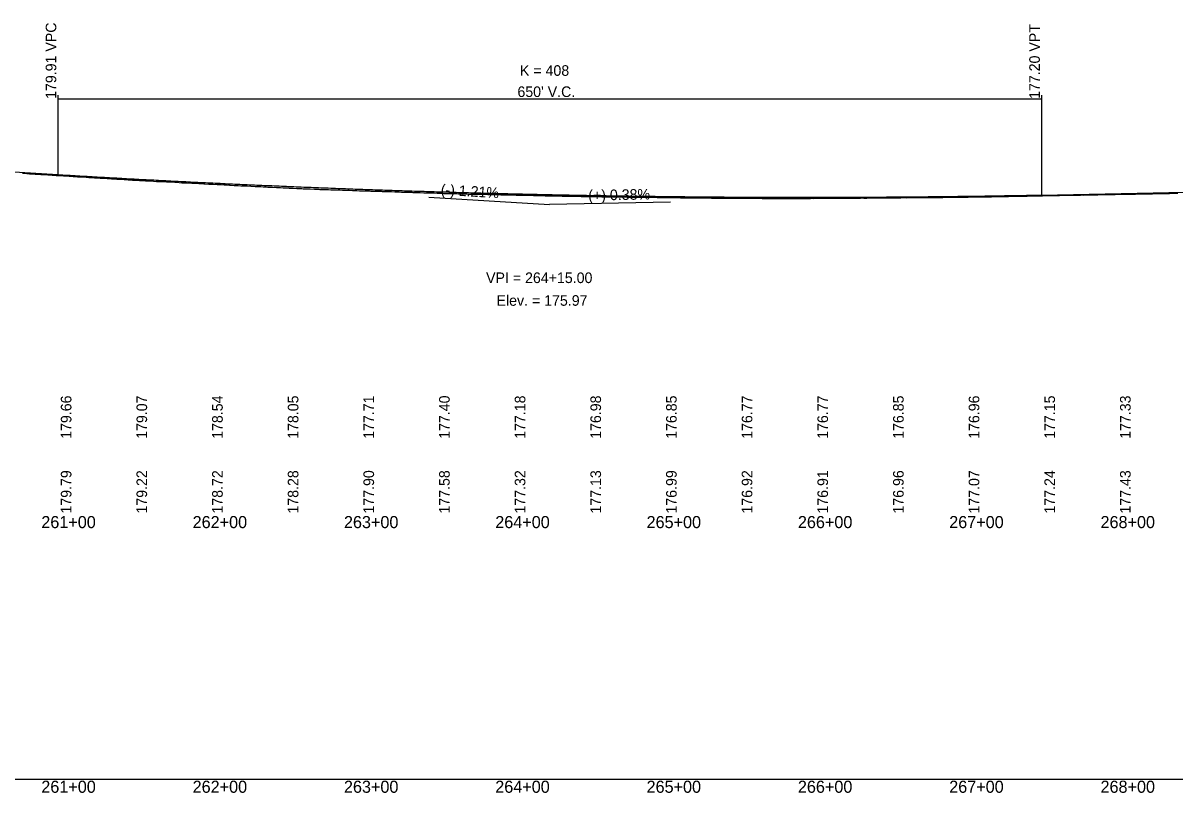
# Model space of a CAD drawing. Extents: x 1838386 to 1955906, y 719739 to 834437.
# Drawn here: x 1903430 to 1904191, y 825624 to 826133 of the extents above; entities that cross this region are included whole.
import ezdxf

# ---------------------------------------------------------------- set-up
doc = ezdxf.new("R2010")
doc.units = 0
for name, color, linetype in [('RD_DDB_GradeTX', 7, 'Continuous'), ('RD_DDB_Profile_EX', 7, 'Continuous'), ('RD_DDB_Profile_Lbl', 7, 'Continuous'), ('RD_DDB_Profile_PR', 7, 'Continuous'), ('RD_DDB_StaTX', 7, 'Continuous'), ('RD_DDB_StripGrade', 7, 'Continuous'), ('RD_DDB_VCLbl', 7, 'Continuous'), ('RD_GPK_Profile_Cell', 7, 'Continuous')]:
    doc.layers.add(name, color=color, linetype=linetype)

msp = doc.modelspace()

# ---------------------------------------------------------------- linework, layer by layer
at = {"layer": 'RD_DDB_GradeTX'}
for p in [(1903698.23, 826017.78), (1903858.07, 826014.46)]:
    msp.add_line(p, (1903778.08, 826012.94), dxfattribs=at)
at = {"layer": 'RD_DDB_Profile_EX'}
for points in [[(1903429.73, 826033.47), (1903432.66, 826033.32), (1903434.45, 826033.16), (1903435.3, 826033.13), (1903436.33, 826033.05), (1903438.1, 826032.99), (1903438.44, 826032.97), (1903440.06, 826032.81), (1903440.91, 826032.79), (1903441.9, 826032.73), (1903443.74, 826032.65), (1903446.51, 826032.45), (1903449.44, 826032.29), (1903452.09, 826032.1), (1903455.15, 826031.94), (1903456.81, 826031.79), (1903457.69, 826031.77), (1903458.65, 826031.7), (1903460.52, 826031.6), (1903463.29, 826031.41), (1903466.16, 826031.24), (1903468.86, 826031.05), (1903471.86, 826030.9), (1903473.57, 826030.75), (1903474.47, 826030.73), (1903475.41, 826030.66), (1903477.41, 826030.56), (1903480.07, 826030.38), (1903480.99, 826030.32), (1903482.92, 826030.22), (1903485.65, 826030.04), (1903488.59, 826029.9), (1903490.33, 826029.74), (1903491.25, 826029.71), (1903492.18, 826029.65), (1903494.18, 826029.56), (1903496.86, 826029.37), (1903499.64, 826029.24), (1903501.51, 826029.07), (1903502.43, 826029.04), (1903505.35, 826028.91), (1903507.1, 826028.77), (1903508.03, 826028.75), (1903508.95, 826028.69), (1903511.02, 826028.6), (1903513.63, 826028.43), (1903516.42, 826028.31), (1903518.26, 826028.16), (1903519.21, 826028.14), (1903520.14, 826028.09), (1903522.05, 826028.02), (1903524.81, 826027.85), (1903525.73, 826027.8), (1903527.74, 826027.73), (1903530.4, 826027.55), (1903533.2, 826027.42), (1903535, 826027.28), (1903536, 826027.26), (1903536.9, 826027.21), (1903538.87, 826027.14), (1903541.6, 826026.98), (1903544.39, 826026.85), (1903546.19, 826026.7), (1903547.19, 826026.69), (1903548.04, 826026.64), (1903549.67, 826026.57)], [(1903549.67, 826026.57), (1903550, 826026.55), (1903550.32, 826026.54), (1903552.78, 826026.39), (1903553.63, 826026.34), (1903555.77, 826026.26), (1903558.38, 826026.1), (1903561.16, 826025.99), (1903562.98, 826025.84), (1903563.97, 826025.82), (1903564.83, 826025.77), (1903566.48, 826025.71), (1903566.78, 826025.69), (1903567.08, 826025.68), (1903569.56, 826025.52), (1903572.36, 826025.4), (1903574.12, 826025.27), (1903575.16, 826025.25), (1903576.02, 826025.2), (1903578.13, 826025.13), (1903580.75, 826024.97), (1903583.54, 826024.83), (1903585.31, 826024.71), (1903586.35, 826024.69), (1903587.15, 826024.65), (1903588.69, 826024.59), (1903589.15, 826024.56), (1903590.88, 826024.44), (1903591.94, 826024.41), (1903592.75, 826024.37), (1903594.43, 826024.31), (1903594.75, 826024.29), (1903595.06, 826024.28), (1903597.53, 826024.13), (1903600.31, 826024.02), (1903602.1, 826023.89), (1903603.12, 826023.87), (1903603.93, 826023.82), (1903605.46, 826023.78), (1903605.94, 826023.75), (1903606.42, 826023.73), (1903608.72, 826023.61), (1903611.05, 826023.52), (1903611.52, 826023.49), (1903613.25, 826023.36), (1903614.32, 826023.35), (1903615.13, 826023.31), (1903617.13, 826023.24), (1903617.43, 826023.23), (1903619.91, 826023.11), (1903622.71, 826023.02), (1903624.42, 826022.91), (1903625.51, 826022.9), (1903626.26, 826022.87), (1903627.73, 826022.84), (1903628.3, 826022.81), (1903629.99, 826022.7), (1903631.11, 826022.7), (1903631.88, 826022.67), (1903633.46, 826022.64), (1903633.9, 826022.62), (1903634.32, 826022.61), (1903636.68, 826022.51), (1903639.47, 826022.44), (1903641.21, 826022.34), (1903642.28, 826022.34), (1903643.05, 826022.31), (1903644.5, 826022.29), (1903645.1, 826022.26), (1903645.7, 826022.25), (1903647.88, 826022.16), (1903650.08, 826022.1), (1903650.67, 826022.07), (1903652.36, 826021.98), (1903653.48, 826021.97), (1903654.26, 826021.94), (1903655.86, 826021.93), (1903656.28, 826021.91), (1903657.99, 826021.8), (1903659.07, 826021.8), (1903659.84, 826021.77), (1903661.31, 826021.73), (1903661.87, 826021.71), (1903663.52, 826021.63), (1903664.66, 826021.64), (1903666.76, 826021.58), (1903667.45, 826021.55), (1903669.11, 826021.44), (1903670.25, 826021.44), (1903670.99, 826021.41), (1903672.53, 826021.39), (1903673.06, 826021.36), (1903673.58, 826021.35), (1903675.85, 826021.26), (1903678.13, 826021.2), (1903678.63, 826021.18), (1903680.3, 826021.09), (1903681.45, 826021.08), (1903682.14, 826021.05), (1903683.47, 826021.03), (1903684.25, 826020.99)], [(1903684.25, 826020.99), (1903684.98, 826020.98), (1903687.04, 826020.9), (1903687.75, 826020.88), (1903689.2, 826020.85), (1903689.84, 826020.82), (1903690.45, 826020.81), (1903692.62, 826020.73), (1903694.88, 826020.67), (1903695.41, 826020.65), (1903697.07, 826020.55), (1903698.22, 826020.56), (1903698.91, 826020.53), (1903700.22, 826020.51), (1903701.03, 826020.47), (1903701.83, 826020.46), (1903703.82, 826020.39), (1903705.88, 826020.35), (1903706.62, 826020.31), (1903708.26, 826020.22), (1903709.41, 826020.22), (1903711.62, 826020.18), (1903712.2, 826020.16), (1903713.85, 826020.07), (1903715.01, 826020.07), (1903715.69, 826020.05), (1903716.98, 826020.03), (1903717.81, 826020), (1903718.62, 826019.99), (1903720.59, 826019.92), (1903722.56, 826019.88), (1903723.4, 826019.85), (1903725.01, 826019.77), (1903726.19, 826019.78), (1903726.9, 826019.76), (1903728.35, 826019.75), (1903728.99, 826019.73), (1903729.68, 826019.72), (1903731.78, 826019.66), (1903732.46, 826019.64), (1903733.78, 826019.63), (1903734.58, 826019.6), (1903735.42, 826019.59), (1903737.37, 826019.51), (1903739.23, 826019.48), (1903739.86, 826019.45), (1903740.17, 826019.45), (1903741.76, 826019.38), (1903742.98, 826019.39), (1903743.65, 826019.38), (1903745.06, 826019.36), (1903745.77, 826019.34), (1903746.53, 826019.34), (1903748.58, 826019.29), (1903750.51, 826019.26), (1903751.36, 826019.23), (1903752.93, 826019.14), (1903754.16, 826019.15), (1903754.77, 826019.14), (1903755.95, 826019.12), (1903756.63, 826019.08), (1903756.96, 826019.08), (1903758.52, 826019.04), (1903759.76, 826019.06), (1903760.41, 826019.04), (1903761.73, 826019.02), (1903762.56, 826018.99), (1903763.39, 826018.99), (1903765.35, 826018.94), (1903767.34, 826018.9), (1903768.13, 826018.86), (1903769.71, 826018.78), (1903770.96, 826018.79), (1903771.55, 826018.77), (1903772.67, 826018.75), (1903773.75, 826018.7), (1903775.27, 826018.65), (1903776.54, 826018.67), (1903777.15, 826018.65), (1903778.43, 826018.64), (1903779.34, 826018.61), (1903780.22, 826018.6), (1903782.13, 826018.56), (1903784.08, 826018.52), (1903784.92, 826018.49), (1903786.47, 826018.43), (1903787.73, 826018.45), (1903788.31, 826018.44), (1903789.4, 826018.42), (1903790.55, 826018.38), (1903791.64, 826018.38), (1903793.33, 826018.34), (1903795.09, 826018.32), (1903796.11, 826018.28), (1903797.08, 826018.28), (1903798.91, 826018.24), (1903799.54, 826018.23), (1903800.84, 826018.22), (1903801.71, 826018.19), (1903803.25, 826018.13), (1903804.51, 826018.15)], [(1903804.51, 826018.15), (1903805.1, 826018.14), (1903806.2, 826018.13), (1903807.32, 826018.09), (1903808.45, 826018.09), (1903810.1, 826018.07), (1903811.75, 826018.05), (1903812.52, 826018.01), (1903812.89, 826018.01), (1903814.41, 826017.96), (1903815.7, 826017.99), (1903816.3, 826017.98), (1903817.55, 826017.97), (1903818.5, 826017.94), (1903819.51, 826017.95), (1903821.3, 826017.92), (1903823.01, 826017.91), (1903823.72, 826017.88), (1903824.08, 826017.88), (1903825.57, 826017.83), (1903826.88, 826017.86), (1903827.41, 826017.86), (1903828.43, 826017.85), (1903829.27, 826017.81), (1903829.68, 826017.81), (1903831.16, 826017.76), (1903832.48, 826017.8), (1903833.05, 826017.79), (1903834.2, 826017.78), (1903835.27, 826017.75), (1903836.32, 826017.76), (1903838.06, 826017.73), (1903839.87, 826017.71), (1903840.52, 826017.68), (1903840.86, 826017.69), (1903842.36, 826017.64), (1903843.67, 826017.66), (1903844.2, 826017.66), (1903845.2, 826017.64), (1903846.47, 826017.6), (1903847.72, 826017.6), (1903849.26, 826017.58), (1903850.8, 826017.56), (1903851.64, 826017.52), (1903852.06, 826017.53), (1903853.53, 826017.49), (1903854.86, 826017.52), (1903855.42, 826017.51), (1903856.59, 826017.5), (1903857.66, 826017.46), (1903858.78, 826017.46), (1903860.45, 826017.44), (1903862.05, 826017.41), (1903862.84, 826017.38), (1903863.24, 826017.38), (1903864.68, 826017.34), (1903866.05, 826017.37), (1903866.53, 826017.36), (1903867.46, 826017.35), (1903868.39, 826017.31), (1903868.84, 826017.32), (1903870.15, 826017.33), (1903871.64, 826017.32), (1903873.19, 826017.3), (1903874.02, 826017.25), (1903874.43, 826017.26), (1903875.62, 826017.26), (1903877.23, 826017.25), (1903878.89, 826017.23), (1903880.03, 826017.2), (1903881.48, 826017.17), (1903882.82, 826017.19), (1903884.34, 826017.18), (1903885.19, 826017.14), (1903885.62, 826017.15), (1903887.03, 826017.11), (1903888.42, 826017.15), (1903888.88, 826017.15), (1903889.76, 826017.13), (1903890.74, 826017.09), (1903891.22, 826017.09), (1903892.61, 826017.1), (1903894.01, 826017.09), (1903895.46, 826017.07), (1903896.36, 826017.03), (1903896.81, 826017.04), (1903898.24, 826017), (1903899.61, 826017.04), (1903900.13, 826017.03), (1903901.19, 826017.03), (1903902.41, 826017), (1903903.66, 826017.01), (1903905.19, 826016.99), (1903906.7, 826016.99), (1903907.55, 826016.97), (1903907.99, 826016.97), (1903909.4, 826016.93), (1903910.8, 826016.97), (1903911.24, 826016.96), (1903912.08, 826016.96), (1903913.6, 826016.93)], [(1903913.6, 826016.93), (1903915.07, 826016.95), (1903916.38, 826016.94), (1903917.68, 826016.93), (1903918.67, 826016.89), (1903919.17, 826016.9), (1903920.56, 826016.88), (1903921.98, 826016.92), (1903922.45, 826016.92), (1903923.41, 826016.91), (1903924.78, 826016.89), (1903926.1, 826016.91), (1903927.56, 826016.91), (1903929.07, 826016.9), (1903929.92, 826016.87), (1903930.36, 826016.87), (1903931.77, 826016.86), (1903933.17, 826016.9), (1903934.5, 826016.9), (1903935.47, 826016.88), (1903935.97, 826016.89), (1903937.32, 826016.87), (1903938.77, 826016.92), (1903939.17, 826016.92), (1903939.94, 826016.91), (1903941.57, 826016.89), (1903943.15, 826016.91), (1903944.35, 826016.91), (1903945.58, 826016.91), (1903946.63, 826016.88), (1903947.15, 826016.89), (1903948.51, 826016.88), (1903949.96, 826016.92), (1903950.4, 826016.92), (1903951.31, 826016.93), (1903952.74, 826016.92), (1903954.17, 826016.94), (1903955.54, 826016.95), (1903956.94, 826016.95), (1903957.86, 826016.93), (1903958.32, 826016.94), (1903959.7, 826016.94), (1903961.14, 826016.98), (1903961.55, 826016.98), (1903962.34, 826016.99), (1903963.4, 826016.96), (1903963.93, 826016.97), (1903965.25, 826016.96), (1903966.73, 826017.01), (1903967.1, 826017.01), (1903967.82, 826017.02), (1903969.53, 826017.01), (1903971.18, 826017.05), (1903972.33, 826017.07), (1903973.51, 826017.07), (1903974.59, 826017.04), (1903975.12, 826017.05), (1903976.46, 826017.05), (1903977.93, 826017.1), (1903978.36, 826017.11), (1903979.22, 826017.11), (1903980.71, 826017.1), (1903982.22, 826017.13), (1903983.5, 826017.15), (1903984.79, 826017.16), (1903985.78, 826017.13), (1903986.29, 826017.14), (1903987.64, 826017.14), (1903989.1, 826017.2), (1903989.48, 826017.2), (1903990.21, 826017.2), (1903991.9, 826017.19), (1903993.19, 826017.18), (1903994.7, 826017.23), (1903995.04, 826017.23), (1903995.71, 826017.24), (1903996.91, 826017.21), (1903997.5, 826017.23), (1903998.78, 826017.23), (1904000.3, 826017.3), (1904001.42, 826017.31), (1904003.09, 826017.3), (1904004.41, 826017.29), (1904005.89, 826017.34), (1904006.29, 826017.34), (1904007.12, 826017.34), (1904008.69, 826017.33), (1904010.29, 826017.37), (1904011.47, 826017.38), (1904012.63, 826017.39), (1904013.71, 826017.36), (1904014.28, 826017.38), (1904015.56, 826017.38), (1904017.07, 826017.42), (1904017.41, 826017.42), (1904018.04, 826017.43), (1904019.87, 826017.42), (1904021.71, 826017.46), (1904022.66, 826017.47), (1904023.6, 826017.48), (1904024.84, 826017.45)], [(1904024.84, 826017.45), (1904025.46, 826017.47), (1904026.73, 826017.46), (1904028.26, 826017.52), (1904028.61, 826017.52), (1904029.32, 826017.52), (1904031.06, 826017.51), (1904032.74, 826017.55), (1904033.84, 826017.57), (1904035, 826017.58), (1904036.09, 826017.56), (1904036.65, 826017.57), (1904037.94, 826017.57), (1904039.46, 826017.63), (1904040.47, 826017.63), (1904041.64, 826017.61), (1904042.25, 826017.63), (1904043.49, 826017.64), (1904045.33, 826017.7), (1904045.86, 826017.7), (1904047.85, 826017.7), (1904049.77, 826017.75), (1904050.63, 826017.77), (1904051.51, 826017.78), (1904052.8, 826017.75), (1904053.43, 826017.77), (1904054.68, 826017.78), (1904056.24, 826017.84), (1904056.57, 826017.84), (1904057.24, 826017.85), (1904059.03, 826017.85), (1904060.79, 826017.91), (1904061.82, 826017.93), (1904062.87, 826017.93), (1904064.02, 826017.91), (1904064.62, 826017.93), (1904065.87, 826017.94), (1904067.71, 826018.01), (1904068.27, 826018.02), (1904069.57, 826018), (1904070.22, 826018.02), (1904072.23, 826018.08), (1904073.27, 826018.1), (1904073.77, 826018.1), (1904075.14, 826018.08), (1904075.81, 826018.1), (1904077.77, 826018.16), (1904078.61, 826018.17), (1904079.48, 826018.19), (1904081.4, 826018.2), (1904083.26, 826018.26), (1904084.2, 826018.28), (1904085.18, 826018.3), (1904086.38, 826018.29), (1904087, 826018.31), (1904088.23, 826018.32), (1904089.8, 826018.38), (1904090.62, 826018.4), (1904091.93, 826018.38), (1904092.6, 826018.41), (1904093.78, 826018.42), (1904095.62, 826018.5), (1904096.05, 826018.5), (1904098.19, 826018.53), (1904099.36, 826018.54), (1904100.99, 826018.61), (1904101.77, 826018.63), (1904103.78, 826018.65), (1904105.71, 826018.71), (1904106.87, 826018.73), (1904107.48, 826018.74), (1904108.73, 826018.72), (1904109.38, 826018.75), (1904110.58, 826018.76), (1904112.41, 826018.84), (1904112.87, 826018.85), (1904114.26, 826018.82), (1904114.97, 826018.85), (1904117.11, 826018.92), (1904117.75, 826018.93), (1904118.38, 826018.94), (1904119.84, 826018.92), (1904120.56, 826018.95), (1904121.73, 826018.95), (1904123.62, 826019.03), (1904124.16, 826019.04), (1904126.15, 826019.05), (1904128.19, 826019.11), (1904128.95, 826019.13), (1904129.69, 826019.14), (1904131.05, 826019.13), (1904131.75, 826019.16), (1904132.9, 826019.17), (1904134.73, 826019.24), (1904135.08, 826019.24), (1904136.6, 826019.23), (1904137.35, 826019.26), (1904138.49, 826019.27), (1904140.39, 826019.35), (1904140.86, 826019.36), (1904142.94, 826019.37)], [(1904142.94, 826019.37), (1904145, 826019.43), (1904145.73, 826019.45), (1904146.46, 826019.46), (1904147.81, 826019.45), (1904148.52, 826019.48), (1904149.66, 826019.49), (1904151.51, 826019.56), (1904151.82, 826019.57), (1904154.14, 826019.58), (1904156.36, 826019.65), (1904156.93, 826019.66), (1904157.53, 826019.67), (1904159.71, 826019.68), (1904161.8, 826019.75), (1904162.49, 826019.77), (1904163.22, 826019.78), (1904164.59, 826019.77), (1904165.31, 826019.79), (1904166.42, 826019.8), (1904168.55, 826019.87), (1904170.92, 826019.88), (1904173.18, 826019.96), (1904173.72, 826019.97), (1904174.29, 826019.98), (1904176.5, 826020), (1904178.6, 826020.07), (1904179.27, 826020.09), (1904179.98, 826020.1), (1904181.35, 826020.08), (1904182.09, 826020.11), (1904183.19, 826020.12), (1904185.26, 826020.19), (1904187.7, 826020.19), (1904190.01, 826020.26), (1904190.48, 826020.27), (1904190.98, 826020.27), (1904193.27, 826020.27)]]:
    msp.add_lwpolyline(points, dxfattribs=at)
at = {"layer": 'RD_DDB_Profile_PR'}
for p, q in [((1903278.08, 826043.25), (1903453.08, 826032.64)), ((1904103.08, 826019.12), (1904892.32, 826034.12))]:
    msp.add_line(p, q, dxfattribs=at)
msp.add_spline([(1903453.08, 826032.64), (1903466.08, 826031.86), (1903479.08, 826031.11), (1903492.08, 826030.37), (1903505.08, 826029.66), (1903518.08, 826028.96), (1903531.08, 826028.29), (1903544.08, 826027.63), (1903557.08, 826027), (1903570.08, 826026.39), (1903583.08, 826025.8), (1903596.08, 826025.23), (1903609.08, 826024.68), (1903622.08, 826024.15), (1903635.08, 826023.64), (1903648.08, 826023.15), (1903661.08, 826022.68), (1903674.08, 826022.24), (1903687.08, 826021.81), (1903700.08, 826021.41), (1903713.08, 826021.02), (1903726.08, 826020.66), (1903739.08, 826020.32), (1903752.08, 826019.99), (1903765.08, 826019.69), (1903778.08, 826019.41), (1903791.08, 826019.15), (1903804.08, 826018.91), (1903817.08, 826018.69), (1903830.08, 826018.49), (1903843.08, 826018.32), (1903856.08, 826018.16), (1903869.08, 826018.02), (1903882.08, 826017.91), (1903895.08, 826017.81), (1903908.08, 826017.74), (1903921.08, 826017.69), (1903934.08, 826017.66), (1903947.08, 826017.64), (1903960.08, 826017.65), (1903973.08, 826017.68), (1903986.08, 826017.73), (1903999.08, 826017.8), (1904012.08, 826017.9), (1904025.08, 826018.01), (1904038.08, 826018.14), (1904051.08, 826018.3), (1904064.08, 826018.47), (1904077.08, 826018.67), (1904090.08, 826018.88), (1904103.08, 826019.12)], degree=3, dxfattribs=at)
at = {"layer": 'RD_DDB_VCLbl'}
for p, q in [((1903453.08, 826085.14), (1903453.08, 826032.64)), ((1903453.08, 826082.64), (1904103.08, 826082.64)), ((1904103.08, 826085.14), (1904103.08, 826019.12))]:
    msp.add_line(p, q, dxfattribs=at)
at = {"layer": 'RD_GPK_Profile_Cell'}
msp.add_line((1878363.08, 825633.11), (1904963.08, 825633.11), dxfattribs=at)

# ---------------------------------------------------------------- texts
at = {"layer": 'RD_DDB_GradeTX'}
for s, rotation, p in [('(-) 1.21%', 356.53092, (1903706.02, 826019.31)), ('(+) 0.38%', 1.08892, (1903803.71, 826015.43))]:
    msp.add_text(s, height=7, rotation=rotation, dxfattribs=at).set_placement(p)
at = {"layer": 'RD_DDB_Profile_Lbl'}
for s, p in [('VPI = 264+15.00', (1903736.12, 825960.94)), ('Elev. = 175.97', (1903743.03, 825945.94))]:
    msp.add_text(s, height=7, dxfattribs=at).set_placement(p)
at = {"layer": 'RD_DDB_StaTX'}
for s, p in [('261+00', (1903442.18, 825799)), ('262+00', (1903542.18, 825799)), ('263+00', (1903642.18, 825799)), ('264+00', (1903742.18, 825799)), ('265+00', (1903842.18, 825799)), ('266+00', (1903942.18, 825799)), ('267+00', (1904042.18, 825799)), ('268+00', (1904142.18, 825799)), ('261+00', (1903442.18, 825624.11)), ('262+00', (1903542.18, 825624.11)), ('263+00', (1903642.18, 825624.11)), ('264+00', (1903742.18, 825624.11)), ('265+00', (1903842.18, 825624.11)), ('266+00', (1903942.18, 825624.11)), ('267+00', (1904042.18, 825624.11)), ('268+00', (1904142.18, 825624.11))]:
    msp.add_text(s, height=8, dxfattribs=at).set_placement(p)
at = {"layer": 'RD_DDB_StripGrade'}
for s, p in [('179.91 VPC', (1903452.08, 826082.64)), ('177.20 VPT', (1904102.08, 826082.64)), ('179.66', (1903462.08, 825858)), ('179.07', (1903512.08, 825858)), ('178.54', (1903562.08, 825858)), ('178.05', (1903612.08, 825858)), ('177.71', (1903662.08, 825858)), ('177.40', (1903712.08, 825858)), ('177.18', (1903762.08, 825858)), ('176.98', (1903812.08, 825858)), ('176.85', (1903862.08, 825858)), ('176.77', (1903912.08, 825858)), ('176.77', (1903962.08, 825858)), ('176.85', (1904012.08, 825858)), ('176.96', (1904062.08, 825858)), ('177.15', (1904112.08, 825858)), ('177.33', (1904162.08, 825858)), ('179.79', (1903462.08, 825808.62)), ('179.22', (1903512.08, 825808.62)), ('178.72', (1903562.08, 825808.62)), ('178.28', (1903612.08, 825808.62)), ('177.90', (1903662.08, 825808.62)), ('177.58', (1903712.08, 825808.62)), ('177.32', (1903762.08, 825808.62)), ('177.13', (1903812.08, 825808.62)), ('176.99', (1903862.08, 825808.62)), ('176.92', (1903912.08, 825808.62)), ('176.91', (1903962.08, 825808.62)), ('176.96', (1904012.08, 825808.62)), ('177.07', (1904062.08, 825808.62)), ('177.24', (1904112.08, 825808.62)), ('177.43', (1904162.08, 825808.62))]:
    msp.add_text(s, height=7, rotation=90, dxfattribs=at).set_placement(p)
at = {"layer": 'RD_DDB_VCLbl'}
for s, p in [('K = 408', (1903758.52, 826097.89)), ("650' V.C.", (1903756.83, 826083.89))]:
    msp.add_text(s, height=7, dxfattribs=at).set_placement(p)

doc.saveas('drawing.dxf')
